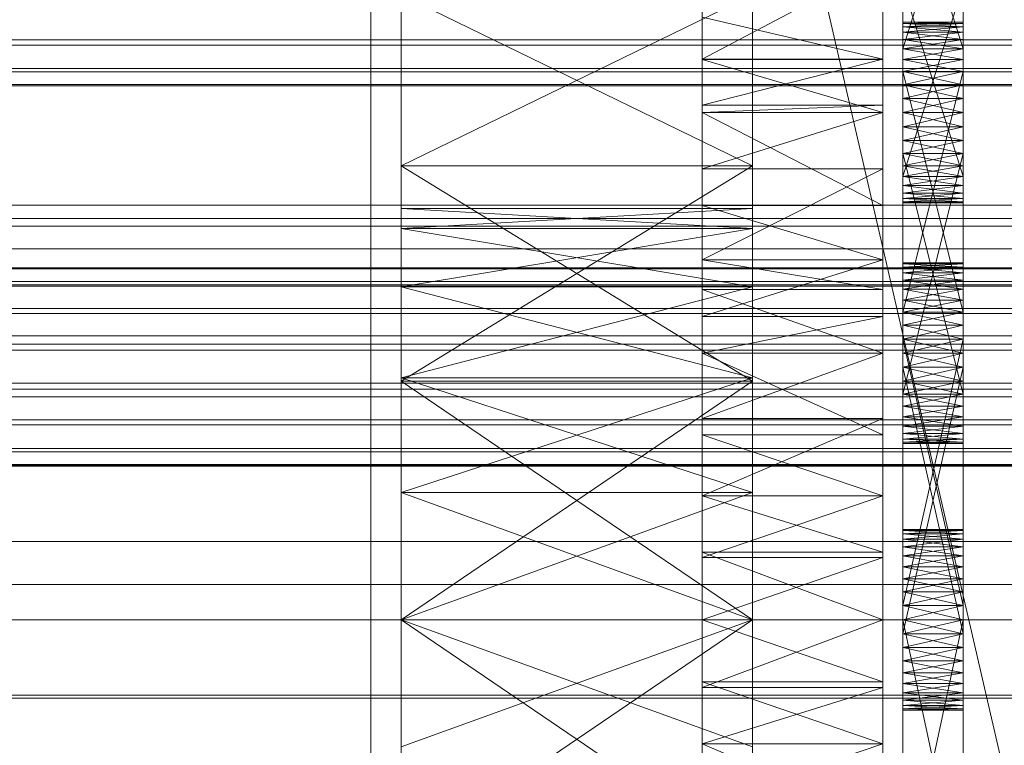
# Model space of a CAD drawing. Header units: millimetres. Extents: x -4738 to 65662, y -68080 to 6847.
# Tile 398 of 656: x 1362 to 1460, y -34366 to -34294. Entities that reach past the tile are written whole.
import ezdxf

# ---------------------------------------------------------------- set-up
doc = ezdxf.new("R2010")
doc.units = ezdxf.units.MM
for name, color, linetype, lineweight in [('COTAS_O', 1, 'Continuous', 0), ('frontal_C03', 7, 'Continuous', 0), ('frontal_secador', 7, 'Continuous', 0), ('frontal_tolva', 7, 'Continuous', 0)]:
    doc.layers.add(name, color=color, linetype=linetype, lineweight=lineweight)
doc.dimstyles.new('R19_100', dxfattribs={"dimtxt": 250, "dimasz": 150, "dimexe": 150, "dimexo": 80, "dimgap": 100, "dimtad": 1, "dimtih": 1, "dimtoh": 1, "dimdsep": 46, "dimcen": 0.09, "dimadec": 0, "dimazin": 0, "dimtfac": 1, "dimtdec": 4, "dimtofl": 0, "dimtmove": 0, "dimatfit": 3, "dimfxl": 1, "dimtolj": 1, "dimtzin": 0, "dimarcsym": 0})

# ---------------------------------------------------------------- blocks, each defined once
blk = doc.blocks.new('DIM_R31_48')
at = {"layer": 'COTAS_O'}
for p, q in [((-1725, -33700), (-1575, -33655)), ((1725, -33700), (1575, -33655)), ((-1725, -34400), (-1725, -33700)), ((-1725, -33700), (1725, -33700)), ((-1725, -33700), (-1575, -33745)), ((1725, -33700), (1575, -33745)), ((1725, -34400), (1725, -33700))]:
    blk.add_line(p, q, dxfattribs=at)
blk.add_text('3450 O', height=250, dxfattribs=at).set_placement((0, -33600))

msp = doc.modelspace()

# ---------------------------------------------------------------- linework, layer by layer
at = {"layer": 'frontal_C03'}
for p, q in [((1435, -34954.179), (1435, -32259.264)), ((1435, -32263.162), (1435, -34958.077)), ((1435, -35437.51), (1435, -32742.595)), ((1435, -32746.492), (1435, -35441.408)), ((1833.922, -35988), (1415, -34173.45)), ((1496, -34295.711), (-1496, -34295.711)), ((1496, -34296.213), (-1496, -34296.213)), ((1496, -34298.552), (-1496, -34298.552)), ((1496, -34298.887), (-1496, -34298.887)), ((1496, -34300.153), (-1496, -34300.153)), ((1496, -34300.271), (-1496, -34300.271)), ((-1579, -34312.165), (1579, -34312.165)), ((1496, -34318.408), (-1496, -34318.408)), ((1496, -34318.526), (-1496, -34318.526)), ((1496, -34319.792), (-1496, -34319.792)), ((1496, -34320.127), (-1496, -34320.127)), ((1496, -34322.466), (-1496, -34322.466)), ((1496, -34322.968), (-1496, -34322.968)), ((-1496, -34326.024), (1496, -34326.024)), ((1496, -34326.616), (-1496, -34326.616)), ((1496, -34329.924), (-1496, -34329.924)), ((1496, -34330.516), (-1496, -34330.516)), ((1496, -34333.573), (-1496, -34333.573)), ((1496, -34334.074), (-1496, -34334.074)), ((1496, -34336.414), (-1496, -34336.414)), ((1496, -34336.749), (-1496, -34336.749)), ((1496, -34338.015), (-1496, -34338.015)), ((1496, -34338.132), (-1496, -34338.132))]:
    msp.add_line(p, q, dxfattribs=at)
at = {"layer": 'frontal_secador'}
for p, q in [((1400, -36000), (1400, -33000)), ((1397, -35940), (1397, -33075)), ((1400, -36000), (1400, -33075)), ((1400, -34600), (1400, -33075)), ((1400, -35940), (1400, -33075)), ((1400, -34650), (1400, -33075)), ((1400, -36000), (1400, -33250)), ((1450, -34274.925), (1450, -34298.865)), ((1456, -34298.865), (1456, -34274.925)), ((1430, -34297.639), (1430, -34275.473)), ((1448, -34275.473), (1448, -34297.639)), ((1450, -34297.66), (1450, -34275.906)), ((1450, -34302.95), (1450, -34275.906)), ((1450, -34311.51), (1450, -34275.906)), ((1456, -34275.906), (1456, -34297.66)), ((1456, -34275.906), (1456, -34302.95)), ((1456, -34275.906), (1456, -34311.51)), ((1450, -34276.643), (1450, -34296.587)), ((1450, -34276.643), (1450, -34298.865)), ((1456, -34296.587), (1456, -34276.643)), ((1456, -34298.865), (1456, -34276.643)), ((1450, -34296.587), (1450, -34277.561)), ((1456, -34296.587), (1450, -34277.561)), ((1450, -34297.66), (1450, -34277.561)), ((1456, -34277.561), (1450, -34296.587)), ((1456, -34277.561), (1456, -34296.587)), ((1456, -34277.561), (1456, -34297.66)), ((1400, -34280.269), (1400, -34308.24)), ((1400, -34353.5), (1400, -34280.269)), ((1400, -34320.33), (1400, -34280.269)), ((1400, -34314.507), (1400, -34280.269)), ((1400, -34312.5), (1400, -34280.269)), ((1435, -34308.24), (1435, -34280.269)), ((1435, -34280.269), (1435, -34353.5)), ((1435, -34280.269), (1435, -34320.33)), ((1435, -34280.269), (1435, -34314.507)), ((1435, -34280.269), (1435, -34312.5)), ((1450, -34310.969), (1450, -34281.143)), ((1450, -34281.143), (1450, -34298.865)), ((1456, -34281.143), (1456, -34310.969)), ((1456, -34298.865), (1456, -34281.143)), ((1430, -34283.11), (1430, -34297.639)), ((1430, -34283.11), (1430, -34317.635)), ((1430, -34283.11), (1430, -34365.858)), ((1448, -34297.639), (1448, -34283.11)), ((1448, -34317.635), (1448, -34283.11)), ((1448, -34365.858), (1448, -34283.11)), ((1430, -34297.639), (1430, -34286.141)), ((1448, -34286.141), (1448, -34297.639)), ((1450, -34310.969), (1450, -34286.706)), ((1456, -34286.706), (1456, -34310.969)), ((1430, -34288.105), (1430, -34297.639)), ((1448, -34288.105), (1430, -34297.639)), ((1448, -34297.639), (1448, -34288.105)), ((1450, -34288.01), (1450, -34310.232)), ((1450, -34288.01), (1450, -34311.51)), ((1456, -34310.232), (1456, -34288.01)), ((1456, -34311.51), (1456, -34288.01)), ((1450, -34309.314), (1450, -34289.215)), ((1450, -34310.969), (1450, -34289.215)), ((1456, -34289.215), (1456, -34309.314)), ((1456, -34289.215), (1456, -34310.969)), ((1450, -34290.288), (1450, -34309.314)), ((1456, -34290.288), (1450, -34309.314)), ((1450, -34290.288), (1450, -34310.232)), ((1456, -34309.314), (1450, -34290.288)), ((1456, -34309.314), (1456, -34290.288)), ((1456, -34310.232), (1456, -34290.288)), ((1400, -34308.24), (1400, -34291.206)), ((1435, -34308.24), (1400, -34291.206)), ((1435, -34291.206), (1400, -34308.24)), ((1435, -34291.206), (1435, -34308.24)), ((1430, -34297.639), (1430, -34293.428)), ((1448, -34297.639), (1430, -34293.428)), ((1448, -34293.428), (1448, -34297.639)), ((1450, -34293.95), (1450, -34294.391)), ((1450, -34294.061), (1450, -34293.95)), ((1456, -34294.061), (1450, -34293.95)), ((1456, -34293.95), (1450, -34293.95)), ((1456, -34293.95), (1450, -34294.061)), ((1450, -34294.391), (1450, -34294.061)), ((1456, -34294.391), (1450, -34294.061)), ((1456, -34294.061), (1450, -34294.061)), ((1456, -34294.061), (1450, -34294.391)), ((1450, -34294.061), (1450, -34294.931)), ((1450, -34296.587), (1450, -34294.061)), ((1450, -34294.391), (1450, -34295.669)), ((1450, -34294.931), (1450, -34294.391)), ((1450, -34294.391), (1450, -34297.66)), ((1450, -34294.391), (1450, -34325.517)), ((1456, -34294.931), (1450, -34294.391)), ((1456, -34294.391), (1450, -34294.391)), ((1456, -34294.391), (1450, -34294.931)), ((1456, -34294.391), (1456, -34293.95)), ((1456, -34293.95), (1456, -34294.061)), ((1456, -34294.061), (1456, -34294.391)), ((1456, -34294.931), (1456, -34294.061)), ((1456, -34294.061), (1456, -34296.587)), ((1456, -34295.669), (1456, -34294.391)), ((1456, -34294.391), (1456, -34294.931)), ((1456, -34297.66), (1456, -34294.391)), ((1456, -34325.517), (1456, -34294.391)), ((1450, -34295.669), (1450, -34294.931)), ((1456, -34295.669), (1450, -34294.931)), ((1456, -34294.931), (1450, -34294.931)), ((1456, -34294.931), (1450, -34295.669)), ((1450, -34294.931), (1450, -34296.587)), ((1450, -34294.931), (1450, -34298.865)), ((1450, -34294.931), (1450, -34304.358)), ((1456, -34294.931), (1456, -34295.669)), ((1456, -34296.587), (1456, -34294.931)), ((1456, -34298.865), (1456, -34294.931)), ((1456, -34304.358), (1456, -34294.931)), ((1450, -34295.669), (1450, -34297.66)), ((1450, -34296.587), (1450, -34295.669)), ((1456, -34296.587), (1450, -34295.669)), ((1456, -34295.669), (1450, -34295.669)), ((1456, -34295.669), (1450, -34296.587)), ((1456, -34297.66), (1456, -34295.669)), ((1456, -34295.669), (1456, -34296.587)), ((1450, -34297.66), (1450, -34296.587)), ((1456, -34297.66), (1450, -34296.587)), ((1456, -34296.587), (1450, -34296.587)), ((1456, -34296.587), (1450, -34297.66)), ((1450, -34296.587), (1450, -34298.865)), ((1450, -34324.143), (1450, -34296.587)), ((1450, -34329.706), (1450, -34296.587)), ((1450, -34296.587), (1450, -34304.358)), ((1450, -34335.925), (1450, -34296.587)), ((1456, -34296.587), (1456, -34297.66)), ((1456, -34298.865), (1456, -34296.587)), ((1456, -34296.587), (1456, -34324.143)), ((1456, -34296.587), (1456, -34329.706)), ((1456, -34304.358), (1456, -34296.587)), ((1456, -34296.587), (1456, -34335.925)), ((1430, -34297.639), (1430, -34312.223)), ((1430, -34297.639), (1430, -34317.635)), ((1430, -34297.639), (1430, -34302.194)), ((1430, -34341.142), (1430, -34297.639)), ((1430, -34389.365), (1430, -34297.639)), ((1430, -34297.639), (1430, -34365.858)), ((1430, -34431.527), (1430, -34297.639)), ((1448, -34297.647), (1430, -34297.639)), ((1448, -34297.639), (1430, -34297.639)), ((1448, -34297.639), (1430, -34302.194)), ((1430, -34297.647), (1430, -34312.223)), ((1430, -34302.95), (1430, -34297.647)), ((1448, -34302.95), (1430, -34297.647)), ((1448, -34297.647), (1430, -34297.647)), ((1448, -34312.223), (1448, -34297.639)), ((1448, -34317.635), (1448, -34297.639)), ((1448, -34302.194), (1448, -34297.639)), ((1448, -34297.639), (1448, -34341.142)), ((1448, -34297.639), (1448, -34389.365)), ((1448, -34365.858), (1448, -34297.639)), ((1448, -34297.639), (1448, -34431.527)), ((1448, -34312.223), (1448, -34297.647)), ((1448, -34297.647), (1448, -34302.95)), ((1450, -34297.66), (1450, -34322.839)), ((1450, -34298.865), (1450, -34297.66)), ((1450, -34300.169), (1450, -34297.66)), ((1450, -34297.66), (1450, -34325.517)), ((1450, -34302.95), (1450, -34297.66)), ((1450, -34333.288), (1450, -34297.66)), ((1456, -34298.865), (1450, -34297.66)), ((1456, -34297.66), (1450, -34297.66)), ((1456, -34297.66), (1450, -34298.865)), ((1456, -34322.839), (1456, -34297.66)), ((1456, -34297.66), (1456, -34298.865)), ((1456, -34297.66), (1456, -34300.169)), ((1456, -34325.517), (1456, -34297.66)), ((1456, -34297.66), (1456, -34302.95)), ((1456, -34297.66), (1456, -34333.288)), ((1450, -34322.839), (1450, -34298.865)), ((1450, -34298.865), (1450, -34300.169)), ((1456, -34322.839), (1450, -34298.865)), ((1456, -34298.865), (1450, -34298.865)), ((1456, -34298.865), (1450, -34300.169)), ((1450, -34298.865), (1450, -34301.543)), ((1450, -34298.865), (1450, -34304.358)), ((1450, -34298.865), (1450, -34309.314)), ((1450, -34298.865), (1450, -34310.969)), ((1456, -34300.169), (1450, -34298.865)), ((1450, -34324.143), (1450, -34298.865)), ((1456, -34298.865), (1450, -34322.839)), ((1456, -34298.865), (1456, -34322.839)), ((1456, -34300.169), (1456, -34298.865)), ((1456, -34301.543), (1456, -34298.865)), ((1456, -34304.358), (1456, -34298.865)), ((1456, -34309.314), (1456, -34298.865)), ((1456, -34310.969), (1456, -34298.865)), ((1456, -34298.865), (1456, -34324.143)), ((1450, -34302.95), (1450, -34300.169)), ((1450, -34300.169), (1450, -34301.543)), ((1456, -34300.169), (1450, -34300.169)), ((1456, -34300.169), (1450, -34301.543)), ((1456, -34301.543), (1450, -34300.169)), ((1456, -34300.169), (1456, -34302.95)), ((1456, -34301.543), (1456, -34300.169)), ((1430, -34308.565), (1430, -34302.194)), ((1430, -34302.194), (1430, -34302.95)), ((1430, -34317.635), (1430, -34302.194)), ((1448, -34302.194), (1430, -34302.194)), ((1448, -34302.194), (1430, -34302.95)), ((1448, -34302.194), (1448, -34308.565)), ((1448, -34302.95), (1448, -34302.194)), ((1448, -34302.194), (1448, -34317.635)), ((1450, -34301.543), (1450, -34302.95)), ((1456, -34301.543), (1450, -34301.543)), ((1456, -34301.543), (1450, -34302.95)), ((1450, -34301.543), (1450, -34304.358)), ((1456, -34302.95), (1450, -34301.543)), ((1456, -34302.95), (1456, -34301.543)), ((1456, -34304.358), (1456, -34301.543)), ((1430, -34312.223), (1430, -34302.95)), ((1430, -34302.95), (1430, -34308.565)), ((1448, -34312.223), (1430, -34302.95)), ((1448, -34302.95), (1430, -34302.95)), ((1448, -34302.95), (1430, -34308.565)), ((1448, -34302.95), (1448, -34312.223)), ((1448, -34308.565), (1448, -34302.95)), ((1450, -34305.732), (1450, -34302.95)), ((1450, -34302.95), (1450, -34304.358)), ((1450, -34333.288), (1450, -34302.95)), ((1456, -34302.95), (1450, -34302.95)), ((1456, -34302.95), (1450, -34304.358)), ((1456, -34304.358), (1450, -34302.95)), ((1450, -34308.24), (1450, -34302.95)), ((1450, -34311.51), (1450, -34302.95)), ((1456, -34302.95), (1456, -34305.732)), ((1456, -34304.358), (1456, -34302.95)), ((1456, -34302.95), (1456, -34333.288)), ((1456, -34302.95), (1456, -34308.24)), ((1456, -34302.95), (1456, -34311.51)), ((1450, -34304.358), (1450, -34305.732)), ((1456, -34304.358), (1450, -34304.358)), ((1456, -34304.358), (1450, -34305.732)), ((1450, -34304.358), (1450, -34307.036)), ((1450, -34304.358), (1450, -34309.314)), ((1456, -34305.732), (1450, -34304.358)), ((1450, -34304.358), (1450, -34332.215)), ((1450, -34304.358), (1450, -34334.206)), ((1450, -34304.358), (1450, -34335.925)), ((1456, -34305.732), (1456, -34304.358)), ((1456, -34307.036), (1456, -34304.358)), ((1456, -34309.314), (1456, -34304.358)), ((1456, -34332.215), (1456, -34304.358)), ((1456, -34334.206), (1456, -34304.358)), ((1456, -34335.925), (1456, -34304.358)), ((1450, -34331.01), (1450, -34305.732)), ((1450, -34305.732), (1450, -34307.036)), ((1450, -34333.288), (1450, -34305.732)), ((1456, -34305.732), (1450, -34305.732)), ((1456, -34305.732), (1450, -34307.036)), ((1456, -34307.036), (1450, -34305.732)), ((1450, -34308.24), (1450, -34305.732)), ((1456, -34305.732), (1456, -34331.01)), ((1456, -34307.036), (1456, -34305.732)), ((1456, -34305.732), (1456, -34333.288)), ((1456, -34305.732), (1456, -34308.24)), ((1450, -34307.036), (1450, -34331.01)), ((1456, -34307.036), (1450, -34307.036)), ((1456, -34307.036), (1450, -34331.01)), ((1450, -34307.036), (1450, -34309.314)), ((1450, -34308.24), (1450, -34307.036)), ((1456, -34308.24), (1450, -34307.036)), ((1456, -34307.036), (1450, -34308.24)), ((1450, -34307.036), (1450, -34332.215)), ((1456, -34331.01), (1450, -34307.036)), ((1456, -34331.01), (1456, -34307.036)), ((1456, -34309.314), (1456, -34307.036)), ((1456, -34307.036), (1456, -34308.24)), ((1456, -34332.215), (1456, -34307.036)), ((1400, -34308.24), (1400, -34353.5)), ((1400, -34329.706), (1400, -34308.24)), ((1400, -34308.24), (1400, -34398.76)), ((1400, -34312.5), (1400, -34308.24)), ((1400, -34314.507), (1400, -34308.24)), ((1400, -34320.33), (1400, -34308.24)), ((1400, -34329.401), (1400, -34308.24)), ((1400, -34340.83), (1400, -34308.24)), ((1435, -34329.706), (1400, -34308.24)), ((1435, -34308.24), (1400, -34308.24)), ((1435, -34308.24), (1400, -34329.706)), ((1435, -34353.5), (1435, -34308.24)), ((1435, -34308.24), (1435, -34329.706)), ((1435, -34398.76), (1435, -34308.24)), ((1435, -34308.24), (1435, -34312.5)), ((1435, -34308.24), (1435, -34314.507)), ((1435, -34308.24), (1435, -34320.33)), ((1435, -34308.24), (1435, -34329.401)), ((1435, -34308.24), (1435, -34340.83)), ((1450, -34309.314), (1450, -34308.24)), ((1456, -34309.314), (1450, -34308.24)), ((1456, -34308.24), (1450, -34308.24)), ((1450, -34310.232), (1450, -34308.24)), ((1450, -34311.51), (1450, -34308.24)), ((1456, -34308.24), (1450, -34309.314)), ((1456, -34308.24), (1456, -34309.314)), ((1456, -34308.24), (1456, -34310.232)), ((1456, -34308.24), (1456, -34311.51)), ((1430, -34308.565), (1430, -34317.635)), ((1448, -34308.565), (1430, -34308.565)), ((1448, -34308.565), (1430, -34317.635)), ((1448, -34317.635), (1448, -34308.565)), ((1450, -34310.969), (1450, -34309.314)), ((1450, -34309.314), (1450, -34310.232)), ((1450, -34309.314), (1450, -34311.84)), ((1450, -34309.314), (1456, -34309.314)), ((1456, -34309.314), (1450, -34310.232)), ((1456, -34310.232), (1450, -34309.314)), ((1450, -34310.232), (1450, -34310.969)), ((1456, -34310.232), (1450, -34310.232)), ((1456, -34310.232), (1450, -34310.969)), ((1456, -34310.969), (1450, -34310.232)), ((1450, -34311.51), (1450, -34310.232)), ((1456, -34309.314), (1456, -34310.969)), ((1456, -34310.232), (1456, -34309.314)), ((1456, -34311.84), (1456, -34309.314)), ((1456, -34310.969), (1456, -34310.232)), ((1456, -34310.232), (1456, -34311.51)), ((1450, -34311.84), (1450, -34310.969)), ((1450, -34310.969), (1450, -34311.51)), ((1456, -34310.969), (1450, -34310.969)), ((1456, -34310.969), (1450, -34311.51)), ((1456, -34311.51), (1450, -34310.969)), ((1456, -34310.969), (1456, -34311.84)), ((1456, -34311.51), (1456, -34310.969)), ((1450, -34311.51), (1450, -34311.84)), ((1456, -34311.51), (1450, -34311.51)), ((1456, -34311.51), (1450, -34311.84)), ((1456, -34311.84), (1450, -34311.51)), ((1450, -34311.95), (1450, -34311.51)), ((1450, -34311.84), (1450, -34311.95)), ((1456, -34311.84), (1450, -34311.84)), ((1456, -34311.84), (1450, -34311.95)), ((1456, -34311.95), (1450, -34311.84)), ((1456, -34311.95), (1450, -34311.95)), ((1456, -34311.84), (1456, -34311.51)), ((1456, -34311.51), (1456, -34311.95)), ((1456, -34311.84), (1456, -34311.95)), ((1400, -34314.507), (1400, -34312.5)), ((1435, -34314.507), (1400, -34312.5)), ((1435, -34312.5), (1400, -34312.5)), ((1435, -34312.5), (1400, -34314.507)), ((1430, -34317.635), (1430, -34312.223)), ((1448, -34317.635), (1430, -34312.223)), ((1448, -34312.223), (1430, -34312.223)), ((1435, -34312.5), (1435, -34314.507)), ((1448, -34312.223), (1448, -34317.635)), ((1480, -34313.5), (1325, -34313.5)), ((1430, -34313.5), (1325, -34313.5)), ((1430, -34314.269), (1430, -34313.5)), ((1480, -34314.269), (1325, -34314.269)), ((1430, -34314.269), (1325, -34314.269)), ((1400, -34320.33), (1400, -34314.507)), ((1435, -34320.33), (1400, -34314.507)), ((1435, -34314.507), (1400, -34314.507)), ((1435, -34314.507), (1400, -34320.33)), ((1430, -34316.545), (1430, -34314.269)), ((1435, -34314.507), (1435, -34320.33)), ((1480, -34316.545), (1325, -34316.545)), ((1430, -34316.545), (1325, -34316.545)), ((1430, -34320.241), (1430, -34316.545)), ((1430, -34317.635), (1430, -34335.058)), ((1430, -34320.589), (1430, -34317.635)), ((1430, -34317.635), (1430, -34341.142)), ((1430, -34317.635), (1430, -34323.268)), ((1430, -34317.635), (1430, -34365.858)), ((1448, -34320.589), (1430, -34317.635)), ((1448, -34317.635), (1430, -34317.635)), ((1448, -34317.635), (1430, -34323.268)), ((1448, -34335.058), (1448, -34317.635)), ((1448, -34317.635), (1448, -34320.589)), ((1448, -34341.142), (1448, -34317.635)), ((1448, -34323.268), (1448, -34317.635)), ((1448, -34365.858), (1448, -34317.635)), ((1450, -34317.925), (1450, -34318.365)), ((1450, -34318.035), (1450, -34317.925)), ((1450, -34317.925), (1450, -34319.643)), ((1456, -34318.035), (1450, -34317.925)), ((1456, -34317.925), (1450, -34317.925)), ((1456, -34317.925), (1450, -34318.035)), ((1450, -34318.365), (1450, -34318.035)), ((1456, -34318.365), (1450, -34318.035)), ((1456, -34318.035), (1450, -34318.035)), ((1456, -34318.035), (1450, -34318.365)), ((1450, -34318.035), (1450, -34318.906)), ((1450, -34318.035), (1450, -34320.561)), ((1450, -34318.035), (1450, -34325.517)), ((1450, -34322.839), (1450, -34318.035)), ((1456, -34318.365), (1456, -34317.925)), ((1456, -34317.925), (1456, -34318.035)), ((1456, -34319.643), (1456, -34317.925)), ((1456, -34318.035), (1456, -34318.365)), ((1456, -34318.906), (1456, -34318.035)), ((1456, -34320.561), (1456, -34318.035)), ((1456, -34325.517), (1456, -34318.035)), ((1456, -34318.035), (1456, -34322.839)), ((1450, -34318.365), (1450, -34319.643)), ((1450, -34318.906), (1450, -34318.365)), ((1456, -34318.906), (1450, -34318.365)), ((1456, -34318.365), (1450, -34318.365)), ((1456, -34318.365), (1450, -34318.906)), ((1450, -34319.643), (1450, -34318.906)), ((1456, -34319.643), (1450, -34318.906)), ((1456, -34318.906), (1450, -34318.906)), ((1456, -34318.906), (1450, -34319.643)), ((1450, -34318.906), (1450, -34320.561)), ((1450, -34322.839), (1450, -34318.906)), ((1456, -34319.643), (1456, -34318.365)), ((1456, -34318.365), (1456, -34318.906)), ((1456, -34318.906), (1456, -34319.643)), ((1456, -34320.561), (1456, -34318.906)), ((1456, -34318.906), (1456, -34322.839)), ((1450, -34319.643), (1450, -34321.635)), ((1450, -34320.561), (1450, -34319.643)), ((1450, -34319.643), (1450, -34324.143)), ((1450, -34319.643), (1450, -34354.908)), ((1450, -34357.586), (1450, -34319.643)), ((1456, -34320.561), (1450, -34319.643)), ((1456, -34319.643), (1450, -34319.643)), ((1456, -34319.643), (1450, -34320.561)), ((1456, -34321.635), (1456, -34319.643)), ((1456, -34319.643), (1456, -34320.561)), ((1456, -34324.143), (1456, -34319.643)), ((1456, -34354.908), (1456, -34319.643)), ((1456, -34319.643), (1456, -34357.586)), ((1480, -34320.241), (1325, -34320.241)), ((1430, -34320.241), (1325, -34320.241)), ((1400, -34320.33), (1400, -34353.5)), ((1400, -34329.401), (1400, -34320.33)), ((1435, -34329.401), (1400, -34320.33)), ((1435, -34320.33), (1400, -34320.33)), ((1435, -34320.33), (1400, -34329.401)), ((1430, -34325.216), (1430, -34320.241)), ((1430, -34320.589), (1430, -34335.058)), ((1430, -34326.925), (1430, -34320.589)), ((1448, -34326.925), (1430, -34320.589)), ((1448, -34320.589), (1430, -34320.589)), ((1435, -34353.5), (1435, -34320.33)), ((1435, -34320.33), (1435, -34329.401)), ((1448, -34335.058), (1448, -34320.589)), ((1448, -34320.589), (1448, -34326.925)), ((1450, -34321.635), (1450, -34320.561)), ((1456, -34321.635), (1450, -34320.561)), ((1456, -34320.561), (1450, -34320.561)), ((1456, -34320.561), (1450, -34321.635)), ((1450, -34320.561), (1450, -34322.839)), ((1450, -34320.561), (1450, -34325.517)), ((1456, -34320.561), (1456, -34321.635)), ((1456, -34322.839), (1456, -34320.561)), ((1456, -34325.517), (1456, -34320.561)), ((1450, -34321.635), (1450, -34324.143)), ((1450, -34322.839), (1450, -34321.635)), ((1456, -34322.839), (1450, -34321.635)), ((1456, -34321.635), (1450, -34321.635)), ((1456, -34321.635), (1450, -34322.839)), ((1456, -34324.143), (1456, -34321.635)), ((1456, -34321.635), (1456, -34322.839)), ((1450, -34324.143), (1450, -34322.839)), ((1456, -34324.143), (1450, -34322.839)), ((1456, -34322.839), (1450, -34322.839)), ((1456, -34322.839), (1450, -34324.143)), ((1450, -34322.839), (1450, -34325.517)), ((1450, -34353.5), (1450, -34322.839)), ((1450, -34358.79), (1450, -34322.839)), ((1450, -34362.059), (1450, -34322.839)), ((1456, -34322.839), (1456, -34324.143)), ((1456, -34325.517), (1456, -34322.839)), ((1456, -34322.839), (1456, -34353.5)), ((1456, -34322.839), (1456, -34358.79)), ((1456, -34322.839), (1456, -34362.059)), ((1430, -34333.424), (1430, -34323.268)), ((1430, -34323.268), (1430, -34326.925)), ((1430, -34341.142), (1430, -34323.268)), ((1448, -34323.268), (1430, -34323.268)), ((1448, -34323.268), (1430, -34326.925)), ((1448, -34323.268), (1448, -34333.424)), ((1448, -34326.925), (1448, -34323.268)), ((1448, -34323.268), (1448, -34341.142)), ((1450, -34324.143), (1450, -34352.092)), ((1450, -34325.517), (1450, -34324.143)), ((1450, -34326.925), (1450, -34324.143)), ((1450, -34324.143), (1450, -34354.908)), ((1450, -34357.586), (1450, -34324.143)), ((1456, -34325.517), (1450, -34324.143)), ((1456, -34324.143), (1450, -34324.143)), ((1456, -34324.143), (1450, -34325.517)), ((1450, -34329.706), (1450, -34324.143)), ((1456, -34352.092), (1456, -34324.143)), ((1456, -34324.143), (1456, -34325.517)), ((1456, -34324.143), (1456, -34326.925)), ((1456, -34354.908), (1456, -34324.143)), ((1456, -34324.143), (1456, -34357.586)), ((1456, -34324.143), (1456, -34329.706)), ((1480, -34325.216), (1325, -34325.216)), ((1430, -34325.216), (1325, -34325.216)), ((1430, -34331.277), (1430, -34325.216)), ((1450, -34352.092), (1450, -34325.517)), ((1450, -34325.517), (1450, -34326.925)), ((1456, -34352.092), (1450, -34325.517)), ((1456, -34325.517), (1450, -34325.517)), ((1456, -34325.517), (1450, -34326.925)), ((1450, -34325.517), (1450, -34328.332)), ((1450, -34325.517), (1450, -34331.01)), ((1450, -34325.517), (1450, -34334.944)), ((1450, -34325.517), (1450, -34333.288)), ((1456, -34326.925), (1450, -34325.517)), ((1450, -34353.5), (1450, -34325.517)), ((1450, -34325.517), (1450, -34356.281)), ((1450, -34325.517), (1450, -34358.79)), ((1450, -34325.517), (1450, -34362.059)), ((1456, -34325.517), (1450, -34352.092)), ((1456, -34325.517), (1456, -34352.092)), ((1456, -34326.925), (1456, -34325.517)), ((1456, -34328.332), (1456, -34325.517)), ((1456, -34331.01), (1456, -34325.517)), ((1456, -34334.944), (1456, -34325.517)), ((1456, -34333.288), (1456, -34325.517)), ((1456, -34325.517), (1456, -34353.5)), ((1456, -34356.281), (1456, -34325.517)), ((1456, -34358.79), (1456, -34325.517)), ((1456, -34362.059), (1456, -34325.517)), ((1430, -34335.058), (1430, -34326.925)), ((1430, -34326.925), (1430, -34333.424)), ((1448, -34335.058), (1430, -34326.925)), ((1448, -34326.925), (1430, -34326.925)), ((1448, -34326.925), (1430, -34333.424)), ((1448, -34326.925), (1448, -34335.058)), ((1448, -34333.424), (1448, -34326.925)), ((1450, -34354.908), (1450, -34326.925)), ((1450, -34326.925), (1450, -34328.332)), ((1450, -34357.586), (1450, -34326.925)), ((1456, -34326.925), (1450, -34326.925)), ((1456, -34326.925), (1450, -34328.332)), ((1456, -34328.332), (1450, -34326.925)), ((1450, -34329.706), (1450, -34326.925)), ((1456, -34326.925), (1456, -34354.908)), ((1456, -34328.332), (1456, -34326.925)), ((1456, -34326.925), (1456, -34357.586)), ((1456, -34326.925), (1456, -34329.706)), ((1450, -34328.332), (1450, -34354.908)), ((1456, -34328.332), (1450, -34328.332)), ((1456, -34328.332), (1450, -34354.908)), ((1450, -34328.332), (1450, -34331.01)), ((1450, -34329.706), (1450, -34328.332)), ((1456, -34329.706), (1450, -34328.332)), ((1456, -34328.332), (1450, -34329.706)), ((1450, -34328.332), (1450, -34356.281)), ((1456, -34354.908), (1450, -34328.332)), ((1456, -34354.908), (1456, -34328.332)), ((1456, -34331.01), (1456, -34328.332)), ((1456, -34328.332), (1456, -34329.706)), ((1456, -34356.281), (1456, -34328.332)), ((1400, -34329.401), (1400, -34353.5)), ((1400, -34340.83), (1400, -34329.401)), ((1435, -34340.83), (1400, -34329.401)), ((1435, -34329.401), (1400, -34329.401)), ((1435, -34329.401), (1400, -34340.83)), ((1400, -34353.5), (1400, -34329.706)), ((1435, -34353.5), (1400, -34329.706)), ((1435, -34329.706), (1400, -34329.706)), ((1435, -34329.706), (1400, -34353.5)), ((1435, -34353.5), (1435, -34329.401)), ((1435, -34329.401), (1435, -34340.83)), ((1435, -34329.706), (1435, -34353.5)), ((1450, -34331.01), (1450, -34329.706)), ((1456, -34331.01), (1450, -34329.706)), ((1456, -34329.706), (1450, -34329.706)), ((1450, -34332.215), (1450, -34329.706)), ((1450, -34334.206), (1450, -34329.706)), ((1450, -34335.925), (1450, -34329.706)), ((1456, -34329.706), (1450, -34331.01)), ((1456, -34329.706), (1456, -34331.01)), ((1456, -34329.706), (1456, -34332.215)), ((1456, -34329.706), (1456, -34334.206)), ((1456, -34329.706), (1456, -34335.925)), ((1480, -34331.277), (1325, -34331.277)), ((1430, -34331.277), (1325, -34331.277)), ((1430, -34338.193), (1430, -34331.277)), ((1450, -34333.288), (1450, -34331.01)), ((1450, -34331.01), (1450, -34332.215)), ((1450, -34331.01), (1450, -34334.944)), ((1450, -34331.01), (1456, -34331.01)), ((1456, -34331.01), (1450, -34332.215)), ((1456, -34332.215), (1450, -34331.01)), ((1456, -34331.01), (1456, -34333.288)), ((1456, -34332.215), (1456, -34331.01)), ((1456, -34334.944), (1456, -34331.01)), ((1450, -34332.215), (1450, -34333.288)), ((1456, -34332.215), (1450, -34332.215)), ((1456, -34332.215), (1450, -34333.288)), ((1456, -34333.288), (1450, -34332.215)), ((1450, -34334.206), (1450, -34332.215)), ((1456, -34333.288), (1456, -34332.215)), ((1456, -34332.215), (1456, -34334.206)), ((1430, -34333.424), (1430, -34341.142)), ((1448, -34333.424), (1430, -34333.424)), ((1448, -34333.424), (1430, -34341.142)), ((1448, -34341.142), (1448, -34333.424)), ((1450, -34334.944), (1450, -34333.288)), ((1450, -34333.288), (1450, -34334.206)), ((1450, -34335.814), (1450, -34333.288)), ((1456, -34333.288), (1450, -34333.288)), ((1456, -34333.288), (1450, -34334.206)), ((1456, -34334.206), (1450, -34333.288)), ((1456, -34333.288), (1456, -34334.944)), ((1456, -34334.206), (1456, -34333.288)), ((1456, -34333.288), (1456, -34335.814)), ((1450, -34334.206), (1450, -34334.944)), ((1456, -34334.206), (1450, -34334.206)), ((1456, -34334.206), (1450, -34334.944)), ((1456, -34334.944), (1450, -34334.206)), ((1450, -34335.484), (1450, -34334.206)), ((1450, -34335.925), (1450, -34334.206)), ((1456, -34334.944), (1456, -34334.206)), ((1456, -34334.206), (1456, -34335.484)), ((1456, -34334.206), (1456, -34335.925)), ((1430, -34341.142), (1430, -34335.058)), ((1448, -34341.142), (1430, -34335.058)), ((1448, -34335.058), (1430, -34335.058)), ((1448, -34335.058), (1448, -34341.142)), ((1450, -34335.814), (1450, -34334.944)), ((1450, -34334.944), (1450, -34335.484)), ((1456, -34334.944), (1450, -34334.944)), ((1456, -34334.944), (1450, -34335.484)), ((1456, -34335.484), (1450, -34334.944)), ((1450, -34335.484), (1450, -34335.814)), ((1456, -34335.484), (1450, -34335.484)), ((1456, -34335.484), (1450, -34335.814)), ((1456, -34335.814), (1450, -34335.484)), ((1450, -34335.925), (1450, -34335.484)), ((1456, -34334.944), (1456, -34335.814)), ((1456, -34335.484), (1456, -34334.944)), ((1456, -34335.814), (1456, -34335.484)), ((1456, -34335.484), (1456, -34335.925)), ((1450, -34335.814), (1450, -34335.925)), ((1456, -34335.814), (1450, -34335.814)), ((1456, -34335.814), (1450, -34335.925)), ((1456, -34335.925), (1450, -34335.814)), ((1456, -34335.925), (1450, -34335.925)), ((1456, -34335.814), (1456, -34335.925)), ((1480, -34338.193), (1325, -34338.193)), ((1430, -34338.193), (1325, -34338.193)), ((1430, -34345.696), (1430, -34338.193)), ((1400, -34340.83), (1400, -34353.5)), ((1400, -34340.83), (1400, -34398.76)), ((1435, -34353.5), (1400, -34340.83)), ((1435, -34340.83), (1400, -34340.83)), ((1435, -34340.83), (1400, -34353.5)), ((1430, -34341.142), (1430, -34359.698)), ((1430, -34346.753), (1430, -34341.142)), ((1430, -34341.142), (1430, -34365.858)), ((1430, -34341.142), (1430, -34347.302)), ((1430, -34389.365), (1430, -34341.142)), ((1448, -34346.753), (1430, -34341.142)), ((1448, -34341.142), (1430, -34341.142)), ((1448, -34341.142), (1430, -34347.302)), ((1435, -34353.5), (1435, -34340.83)), ((1435, -34398.76), (1435, -34340.83)), ((1448, -34359.698), (1448, -34341.142)), ((1448, -34341.142), (1448, -34346.753)), ((1448, -34365.858), (1448, -34341.142)), ((1448, -34347.302), (1448, -34341.142)), ((1448, -34341.142), (1448, -34389.365)), ((1450, -34344.611), (1450, -34344.5)), ((1456, -34344.611), (1450, -34344.5)), ((1456, -34344.5), (1450, -34344.5)), ((1456, -34344.5), (1450, -34344.611)), ((1456, -34344.611), (1456, -34344.5)), ((1450, -34344.611), (1450, -34345.481)), ((1450, -34344.941), (1450, -34344.611)), ((1450, -34344.611), (1450, -34347.136)), ((1456, -34344.941), (1450, -34344.611)), ((1456, -34344.611), (1450, -34344.611)), ((1456, -34344.611), (1450, -34344.941)), ((1450, -34345.481), (1450, -34344.941)), ((1456, -34345.481), (1450, -34344.941)), ((1456, -34344.941), (1450, -34344.941)), ((1456, -34344.941), (1450, -34345.481)), ((1450, -34345.481), (1450, -34347.136)), ((1450, -34346.219), (1450, -34345.481)), ((1450, -34349.414), (1450, -34345.481)), ((1450, -34384.281), (1450, -34345.481)), ((1456, -34346.219), (1450, -34345.481)), ((1456, -34345.481), (1450, -34345.481)), ((1456, -34345.481), (1450, -34346.219)), ((1456, -34345.481), (1456, -34344.611)), ((1456, -34344.611), (1456, -34344.941)), ((1456, -34347.136), (1456, -34344.611)), ((1456, -34344.941), (1456, -34345.481)), ((1456, -34347.136), (1456, -34345.481)), ((1456, -34345.481), (1456, -34346.219)), ((1456, -34345.481), (1456, -34349.414)), ((1456, -34345.481), (1456, -34384.281)), ((1480, -34345.696), (1325, -34345.696)), ((1430, -34345.696), (1325, -34345.696)), ((1430, -34353.5), (1430, -34345.696)), ((1450, -34347.136), (1450, -34346.219)), ((1456, -34347.136), (1450, -34346.219)), ((1456, -34346.219), (1450, -34346.219)), ((1456, -34346.219), (1450, -34347.136)), ((1456, -34346.219), (1456, -34347.136)), ((1430, -34346.753), (1430, -34359.698)), ((1430, -34353.5), (1430, -34346.753)), ((1448, -34353.5), (1430, -34346.753)), ((1448, -34346.753), (1430, -34346.753)), ((1430, -34360.247), (1430, -34347.302)), ((1430, -34347.302), (1430, -34353.5)), ((1430, -34365.858), (1430, -34347.302)), ((1448, -34347.302), (1430, -34347.302)), ((1448, -34347.302), (1430, -34353.5)), ((1448, -34359.698), (1448, -34346.753)), ((1448, -34346.753), (1448, -34353.5)), ((1448, -34347.302), (1448, -34360.247)), ((1448, -34353.5), (1448, -34347.302)), ((1448, -34347.302), (1448, -34365.858)), ((1450, -34347.136), (1450, -34349.414)), ((1450, -34348.21), (1450, -34347.136)), ((1450, -34347.136), (1450, -34352.092)), ((1450, -34347.136), (1450, -34384.281)), ((1456, -34348.21), (1450, -34347.136)), ((1456, -34347.136), (1450, -34347.136)), ((1456, -34347.136), (1450, -34348.21)), ((1456, -34349.414), (1456, -34347.136)), ((1456, -34347.136), (1456, -34348.21)), ((1456, -34352.092), (1456, -34347.136)), ((1456, -34384.281), (1456, -34347.136)), ((1450, -34349.414), (1450, -34348.21)), ((1456, -34349.414), (1450, -34348.21)), ((1456, -34348.21), (1450, -34348.21)), ((1456, -34348.21), (1450, -34349.414)), ((1456, -34348.21), (1456, -34349.414)), ((1450, -34349.414), (1450, -34352.092)), ((1450, -34350.719), (1450, -34349.414)), ((1450, -34384.281), (1450, -34349.414)), ((1456, -34350.719), (1450, -34349.414)), ((1456, -34349.414), (1450, -34349.414)), ((1456, -34349.414), (1450, -34350.719)), ((1456, -34352.092), (1456, -34349.414)), ((1456, -34349.414), (1456, -34350.719)), ((1456, -34349.414), (1456, -34384.281)), ((1450, -34352.092), (1450, -34350.719)), ((1456, -34352.092), (1450, -34350.719)), ((1456, -34350.719), (1450, -34350.719)), ((1456, -34350.719), (1450, -34352.092)), ((1456, -34350.719), (1456, -34352.092)), ((1450, -34381.5), (1450, -34352.092)), ((1450, -34352.092), (1450, -34353.5)), ((1450, -34384.281), (1450, -34352.092)), ((1456, -34353.5), (1450, -34352.092)), ((1456, -34352.092), (1450, -34352.092)), ((1456, -34352.092), (1450, -34353.5)), ((1450, -34352.092), (1450, -34354.908)), ((1456, -34352.092), (1456, -34381.5)), ((1456, -34353.5), (1456, -34352.092)), ((1456, -34352.092), (1456, -34384.281)), ((1456, -34354.908), (1456, -34352.092)), ((1325, -34353.5), (1480, -34353.5)), ((1325, -34353.5), (1430, -34353.5)), ((1400, -34353.5), (1400, -34366.17)), ((1400, -34398.76), (1400, -34353.5)), ((1400, -34353.5), (1400, -34377.294)), ((1400, -34353.5), (1400, -34377.599)), ((1400, -34426.731), (1400, -34353.5)), ((1400, -34353.5), (1400, -34386.67)), ((1400, -34353.5), (1435, -34353.5)), ((1435, -34353.5), (1400, -34377.294)), ((1435, -34377.294), (1400, -34353.5)), ((1435, -34353.5), (1400, -34366.17)), ((1435, -34366.17), (1400, -34353.5)), ((1430, -34361.304), (1430, -34353.5)), ((1430, -34359.698), (1430, -34353.5)), ((1430, -34353.5), (1430, -34360.247)), ((1430, -34353.5), (1448, -34353.5)), ((1448, -34353.5), (1430, -34360.247)), ((1448, -34359.698), (1430, -34353.5)), ((1435, -34366.17), (1435, -34353.5)), ((1435, -34353.5), (1435, -34398.76)), ((1435, -34377.294), (1435, -34353.5)), ((1435, -34377.599), (1435, -34353.5)), ((1435, -34353.5), (1435, -34426.731)), ((1435, -34386.67), (1435, -34353.5)), ((1448, -34353.5), (1448, -34359.698)), ((1448, -34360.247), (1448, -34353.5)), ((1450, -34353.5), (1450, -34381.5)), ((1456, -34381.5), (1450, -34353.5)), ((1456, -34353.5), (1450, -34353.5)), ((1456, -34353.5), (1450, -34381.5)), ((1450, -34354.908), (1450, -34353.5)), ((1456, -34354.908), (1450, -34353.5)), ((1450, -34356.281), (1450, -34353.5)), ((1450, -34358.79), (1450, -34353.5)), ((1456, -34353.5), (1450, -34354.908)), ((1456, -34381.5), (1456, -34353.5)), ((1456, -34353.5), (1456, -34354.908)), ((1456, -34353.5), (1456, -34356.281)), ((1456, -34353.5), (1456, -34358.79)), ((1450, -34357.586), (1450, -34354.908)), ((1450, -34354.908), (1450, -34356.281)), ((1450, -34354.908), (1450, -34359.864)), ((1450, -34354.908), (1450, -34362.389)), ((1450, -34354.908), (1456, -34354.908)), ((1456, -34354.908), (1450, -34356.281)), ((1456, -34356.281), (1450, -34354.908)), ((1456, -34354.908), (1456, -34357.586)), ((1456, -34356.281), (1456, -34354.908)), ((1456, -34359.864), (1456, -34354.908)), ((1456, -34362.389), (1456, -34354.908)), ((1450, -34356.281), (1450, -34357.586)), ((1456, -34356.281), (1450, -34356.281)), ((1456, -34356.281), (1450, -34357.586)), ((1456, -34357.586), (1450, -34356.281)), ((1450, -34358.79), (1450, -34356.281)), ((1456, -34357.586), (1456, -34356.281)), ((1456, -34356.281), (1456, -34358.79)), ((1450, -34359.864), (1450, -34357.586)), ((1450, -34357.586), (1450, -34358.79)), ((1450, -34361.519), (1450, -34357.586)), ((1450, -34362.389), (1450, -34357.586)), ((1456, -34357.586), (1450, -34357.586)), ((1456, -34357.586), (1450, -34358.79)), ((1456, -34358.79), (1450, -34357.586)), ((1456, -34357.586), (1456, -34359.864)), ((1456, -34358.79), (1456, -34357.586)), ((1456, -34357.586), (1456, -34361.519)), ((1456, -34357.586), (1456, -34362.389)), ((1450, -34358.79), (1450, -34359.864)), ((1456, -34358.79), (1450, -34358.79)), ((1456, -34358.79), (1450, -34359.864)), ((1456, -34359.864), (1450, -34358.79)), ((1450, -34360.781), (1450, -34358.79)), ((1450, -34362.059), (1450, -34358.79)), ((1456, -34359.864), (1456, -34358.79)), ((1456, -34358.79), (1456, -34360.781)), ((1456, -34358.79), (1456, -34362.059)), ((1430, -34365.858), (1430, -34359.698)), ((1448, -34365.858), (1430, -34359.698)), ((1448, -34359.698), (1430, -34359.698)), ((1430, -34360.247), (1430, -34365.858)), ((1448, -34360.247), (1430, -34360.247)), ((1448, -34360.247), (1430, -34365.858)), ((1448, -34359.698), (1448, -34365.858)), ((1448, -34365.858), (1448, -34360.247)), ((1450, -34361.519), (1450, -34359.864)), ((1450, -34359.864), (1450, -34360.781)), ((1450, -34359.864), (1450, -34362.389)), ((1456, -34359.864), (1450, -34359.864)), ((1456, -34359.864), (1450, -34360.781)), ((1456, -34360.781), (1450, -34359.864)), ((1456, -34359.864), (1456, -34361.519)), ((1456, -34360.781), (1456, -34359.864)), ((1456, -34362.389), (1456, -34359.864)), ((1450, -34360.781), (1450, -34361.519)), ((1456, -34360.781), (1450, -34360.781)), ((1456, -34360.781), (1450, -34361.519)), ((1456, -34361.519), (1450, -34360.781)), ((1450, -34362.059), (1450, -34360.781)), ((1456, -34361.519), (1456, -34360.781)), ((1456, -34360.781), (1456, -34362.059)), ((1480, -34361.304), (1325, -34361.304)), ((1430, -34361.304), (1325, -34361.304)), ((1430, -34361.304), (1430, -34368.807)), ((1450, -34362.389), (1450, -34361.519)), ((1450, -34361.519), (1450, -34362.059)), ((1456, -34361.519), (1450, -34361.519)), ((1456, -34361.519), (1450, -34362.059)), ((1456, -34362.059), (1450, -34361.519)), ((1450, -34362.059), (1450, -34362.389)), ((1456, -34362.059), (1450, -34362.059)), ((1456, -34362.059), (1450, -34362.389)), ((1456, -34362.389), (1450, -34362.059)), ((1450, -34362.5), (1450, -34362.059)), ((1456, -34361.519), (1456, -34362.389)), ((1456, -34362.059), (1456, -34361.519)), ((1456, -34362.389), (1456, -34362.059)), ((1456, -34362.059), (1456, -34362.5)), ((1450, -34362.389), (1450, -34362.5)), ((1456, -34362.389), (1450, -34362.389)), ((1456, -34362.389), (1450, -34362.5)), ((1456, -34362.5), (1450, -34362.389)), ((1456, -34362.5), (1450, -34362.5)), ((1456, -34362.389), (1456, -34362.5)), ((1430, -34365.858), (1430, -34383.732)), ((1430, -34373.576), (1430, -34365.858)), ((1430, -34389.365), (1430, -34365.858)), ((1430, -34365.858), (1430, -34371.942)), ((1430, -34365.858), (1430, -34409.361)), ((1430, -34365.858), (1430, -34431.527)), ((1448, -34365.858), (1430, -34365.858)), ((1448, -34365.858), (1430, -34371.942)), ((1448, -34373.576), (1430, -34365.858)), ((1448, -34383.732), (1448, -34365.858)), ((1448, -34365.858), (1448, -34373.576)), ((1448, -34365.858), (1448, -34389.365)), ((1448, -34371.942), (1448, -34365.858)), ((1448, -34409.361), (1448, -34365.858)), ((1448, -34431.527), (1448, -34365.858))]:
    msp.add_line(p, q, dxfattribs=at)
at = {"layer": 'frontal_tolva'}
for p, q in [((-1821.5, -34350), (1821.5, -34350)), ((-1821.5, -34361), (1821.5, -34361))]:
    msp.add_line(p, q, dxfattribs=at)

# ---------------------------------------------------------------- dimensions: what is measured, and where the dimension line sits
at = {"layer": 'COTAS_O'}
dim = msp.add_aligned_dim(p1=(-1725, -34400), p2=(1725, -34400), distance=700, text='<> O', dimstyle='R19_100', dxfattribs=at)
dim.commit()
dim.dimension.update_dxf_attribs({"geometry": 'DIM_R31_48', "text_midpoint": (0, -33700)})

doc.saveas('drawing.dxf')
